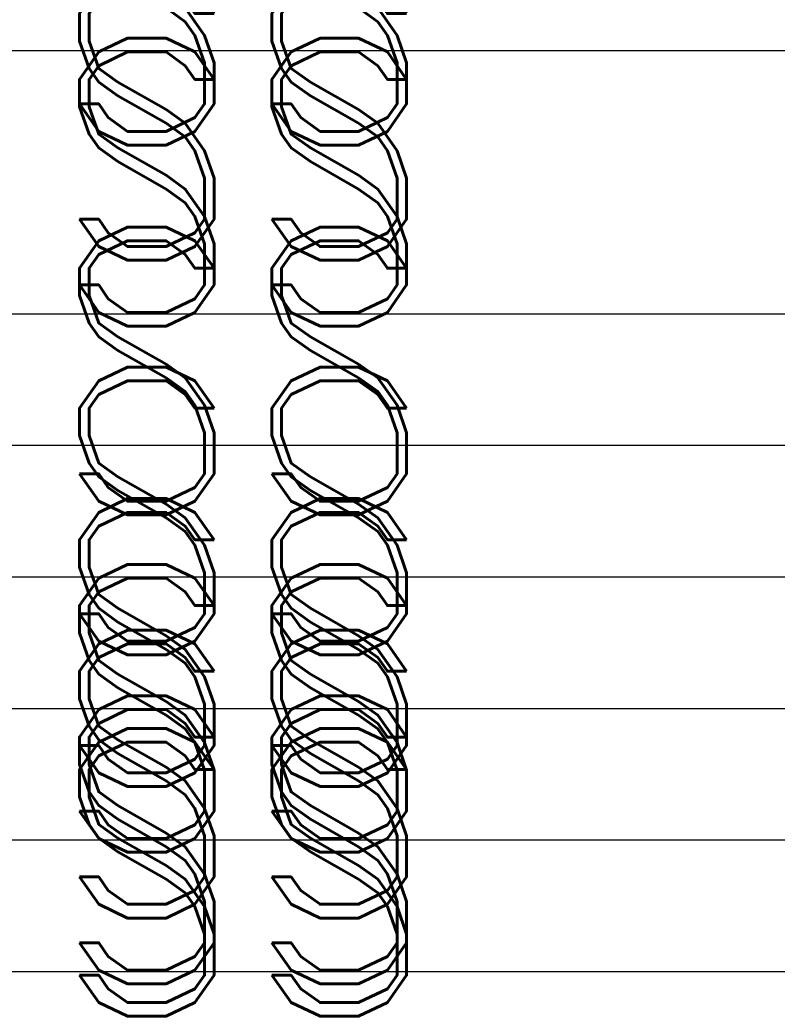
# Model space of a CAD drawing. Extents: x -2 to 113, y -136 to 16.
# Tile 388 of 541: x 62.17 to 65.05, y -35.76 to -32.02. Entities that reach past the tile are written whole.
import ezdxf
from ezdxf.enums import TextEntityAlignment as Align

# ---------------------------------------------------------------- set-up
doc = ezdxf.new("R2010")
doc.units = 0
doc.header["$MEASUREMENT"] = 0
doc.linetypes.add('SOLID', pattern=[0])
doc.layers.get('0').update_dxf_attribs({"linetype": 'SOLID'})
for name, color, linetype in [('1', 7, 'SOLID'), ('10', 7, 'SOLID'), ('11', 7, 'SOLID'), ('12', 7, 'SOLID'), ('13', 7, 'SOLID'), ('14', 7, 'SOLID'), ('15', 7, 'SOLID'), ('16', 7, 'SOLID'), ('17', 7, 'SOLID'), ('18', 7, 'SOLID'), ('19', 7, 'SOLID'), ('2', 7, 'SOLID'), ('20', 7, 'SOLID'), ('21', 7, 'SOLID'), ('22', 7, 'SOLID'), ('23', 7, 'SOLID'), ('24', 7, 'SOLID'), ('25', 7, 'SOLID'), ('26', 7, 'SOLID'), ('27', 7, 'SOLID'), ('28', 7, 'SOLID'), ('29', 7, 'SOLID'), ('3', 7, 'SOLID'), ('30', 7, 'SOLID'), ('31', 7, 'SOLID'), ('39', 7, 'SOLID'), ('4', 7, 'SOLID'), ('40', 7, 'SOLID'), ('41', 7, 'SOLID'), ('42', 7, 'SOLID'), ('43', 7, 'SOLID'), ('44', 7, 'SOLID'), ('45', 7, 'SOLID'), ('46', 7, 'SOLID'), ('47', 7, 'SOLID'), ('48', 7, 'SOLID'), ('49', 7, 'SOLID'), ('5', 7, 'SOLID'), ('50', 7, 'SOLID'), ('51', 7, 'SOLID'), ('52', 7, 'SOLID'), ('53', 7, 'SOLID'), ('54', 7, 'SOLID'), ('55', 7, 'SOLID'), ('56', 7, 'SOLID'), ('57', 7, 'SOLID'), ('58', 7, 'SOLID'), ('59', 7, 'SOLID'), ('6', 7, 'SOLID'), ('60', 7, 'SOLID'), ('61', 7, 'SOLID'), ('62', 7, 'SOLID'), ('63', 7, 'SOLID'), ('64', 7, 'SOLID'), ('65', 7, 'SOLID'), ('66', 7, 'SOLID'), ('67', 7, 'SOLID'), ('68', 7, 'SOLID'), ('7', 7, 'SOLID'), ('8', 7, 'SOLID'), ('9', 7, 'SOLID')]:
    doc.layers.add(name, color=color, linetype=linetype)
doc.styles.add('ROMAND', font='romand', dxfattribs={"height": 1})

msp = doc.modelspace()

# ---------------------------------------------------------------- linework, layer by layer
at = {"color": 7, "linetype": 'SOLID'}
for points in [[(60.0766, -32.1385), (82.1354, -32.1385)], [(60.0766, -33.1385), (82.1354, -33.1385)], [(60.0766, -34.6385), (82.1354, -34.6385)], [(60.0766, -35.6385), (82.1354, -35.6385)]]:
    msp.add_lwpolyline(points, dxfattribs=at)
at = {"layer": '1', "color": 7, "linetype": 'SOLID'}
for points in [[(60.0766, -32.1385), (82.1354, -32.1385)], [(60.0766, -33.1385), (82.1354, -33.1385)], [(60.0766, -34.6385), (82.1354, -34.6385)], [(60.0766, -35.6385), (82.1354, -35.6385)]]:
    msp.add_lwpolyline(points, dxfattribs=at)
at = {"layer": '10', "color": 7, "linetype": 'SOLID'}
for points in [[(60.0766, -32.1385), (82.1354, -32.1385)], [(60.0766, -33.1385), (82.1354, -33.1385)], [(60.0766, -34.6385), (82.1354, -34.6385)], [(60.0766, -35.6385), (82.1354, -35.6385)]]:
    msp.add_lwpolyline(points, dxfattribs=at)
at = {"layer": '11', "color": 7, "linetype": 'SOLID'}
for points in [[(60.0766, -32.1385), (82.1354, -32.1385)], [(60.0766, -35.6385), (82.1354, -35.6385)]]:
    msp.add_lwpolyline(points, dxfattribs=at)
at = {"layer": '12', "color": 7, "linetype": 'SOLID'}
for points in [[(60.0766, -33.1385), (82.1354, -33.1385)], [(60.0766, -33.6385), (82.1354, -33.6385)], [(60.0766, -35.1385), (82.1354, -35.1385)], [(60.0766, -35.6385), (82.1354, -35.6385)]]:
    msp.add_lwpolyline(points, dxfattribs=at)
at = {"layer": '13', "color": 7, "linetype": 'SOLID'}
for points in [[(60.0766, -34.1385), (82.1354, -34.1385)], [(60.0766, -35.6385), (82.1354, -35.6385)]]:
    msp.add_lwpolyline(points, dxfattribs=at)
at = {"layer": '14', "color": 7, "linetype": 'SOLID'}
for points in [[(60.0766, -33.1385), (82.1354, -33.1385)], [(60.0766, -33.6385), (82.1354, -33.6385)], [(60.0766, -35.1385), (82.1354, -35.1385)]]:
    msp.add_lwpolyline(points, dxfattribs=at)
at = {"layer": '15', "color": 7, "linetype": 'SOLID'}
for points in [[(60.0766, -34.1385), (82.1354, -34.1385)], [(60.0766, -35.6385), (82.1354, -35.6385)]]:
    msp.add_lwpolyline(points, dxfattribs=at)
at = {"layer": '16', "color": 7, "linetype": 'SOLID'}
for points in [[(60.0766, -33.6385), (82.1354, -33.6385)], [(60.0766, -33.6385), (82.1354, -33.6385)], [(60.0766, -35.6385), (82.1354, -35.6385)], [(60.0766, -35.6385), (82.1354, -35.6385)]]:
    msp.add_lwpolyline(points, dxfattribs=at)
at = {"layer": '17', "color": 7, "linetype": 'SOLID'}
msp.add_lwpolyline([(60.0766, -34.1385), (82.1354, -34.1385)], dxfattribs=at)
at = {"layer": '18', "color": 7, "linetype": 'SOLID'}
for points in [[(60.0766, -32.1385), (82.1354, -32.1385)], [(60.0766, -33.1385), (82.1354, -33.1385)], [(60.0766, -34.6385), (82.1354, -34.6385)], [(60.0766, -35.6385), (82.1354, -35.6385)]]:
    msp.add_lwpolyline(points, dxfattribs=at)
at = {"layer": '19', "color": 7, "linetype": 'SOLID'}
for points in [[(60.0766, -32.1385), (82.1354, -32.1385)], [(60.0766, -35.6385), (82.1354, -35.6385)]]:
    msp.add_lwpolyline(points, dxfattribs=at)
at = {"layer": '2', "color": 7, "linetype": 'SOLID'}
for points in [[(60.0766, -33.1385), (82.1354, -33.1385)], [(60.0766, -33.6385), (82.1354, -33.6385)], [(60.0766, -35.1385), (82.1354, -35.1385)]]:
    msp.add_lwpolyline(points, dxfattribs=at)
at = {"layer": '20', "color": 7, "linetype": 'SOLID'}
for points in [[(60.0766, -33.1385), (82.1354, -33.1385)], [(60.0766, -33.6385), (82.1354, -33.6385)], [(60.0766, -35.1385), (82.1354, -35.1385)]]:
    msp.add_lwpolyline(points, dxfattribs=at)
at = {"layer": '21', "color": 7, "linetype": 'SOLID'}
for points in [[(60.0766, -34.1385), (82.1354, -34.1385)], [(60.0766, -35.6385), (82.1354, -35.6385)]]:
    msp.add_lwpolyline(points, dxfattribs=at)
at = {"layer": '22', "color": 7, "linetype": 'SOLID'}
for points in [[(60.0766, -32.1385), (82.1354, -32.1385)], [(60.0766, -33.1385), (82.1354, -33.1385)], [(60.0766, -34.6385), (82.1354, -34.6385)], [(60.0766, -35.6385), (82.1354, -35.6385)]]:
    msp.add_lwpolyline(points, dxfattribs=at)
at = {"layer": '23', "color": 7, "linetype": 'SOLID'}
for points in [[(60.0766, -32.1385), (82.1354, -32.1385)], [(60.0766, -35.6385), (82.1354, -35.6385)]]:
    msp.add_lwpolyline(points, dxfattribs=at)
at = {"layer": '24', "color": 7, "linetype": 'SOLID'}
for points in [[(60.0766, -32.1385), (82.1354, -32.1385)], [(60.0766, -33.1385), (82.1354, -33.1385)], [(60.0766, -34.6385), (82.1354, -34.6385)], [(60.0766, -35.6385), (82.1354, -35.6385)]]:
    msp.add_lwpolyline(points, dxfattribs=at)
at = {"layer": '25', "color": 7, "linetype": 'SOLID'}
for points in [[(60.0766, -32.1385), (82.1354, -32.1385)], [(60.0766, -35.6385), (82.1354, -35.6385)]]:
    msp.add_lwpolyline(points, dxfattribs=at)
at = {"layer": '26', "color": 7, "linetype": 'SOLID'}
for points in [[(60.0766, -33.1385), (82.1354, -33.1385)], [(60.0766, -34.1385), (82.1354, -34.1385)], [(60.0766, -35.6385), (82.1354, -35.6385)]]:
    msp.add_lwpolyline(points, dxfattribs=at)
at = {"layer": '27', "color": 7, "linetype": 'SOLID'}
for points in [[(60.0766, -32.1385), (82.1354, -32.1385)], [(60.0766, -33.1385), (82.1354, -33.1385)], [(60.0766, -34.6385), (82.1354, -34.6385)], [(60.0766, -35.6385), (82.1354, -35.6385)]]:
    msp.add_lwpolyline(points, dxfattribs=at)
at = {"layer": '28', "color": 7, "linetype": 'SOLID'}
for points in [[(60.0766, -33.1385), (82.1354, -33.1385)], [(60.0766, -34.6385), (82.1354, -34.6385)]]:
    msp.add_lwpolyline(points, dxfattribs=at)
at = {"layer": '29', "color": 7, "linetype": 'SOLID'}
for points in [[(60.0766, -33.1385), (82.1354, -33.1385)], [(60.0766, -34.1385), (82.1354, -34.1385)], [(60.0766, -35.6385), (82.1354, -35.6385)]]:
    msp.add_lwpolyline(points, dxfattribs=at)
at = {"layer": '3', "color": 7, "linetype": 'SOLID'}
for points in [[(60.0766, -34.1385), (82.1354, -34.1385)], [(60.0766, -35.6385), (82.1354, -35.6385)]]:
    msp.add_lwpolyline(points, dxfattribs=at)
at = {"layer": '30', "color": 7, "linetype": 'SOLID'}
for points in [[(60.0766, -32.1385), (82.1354, -32.1385)], [(60.0766, -33.1385), (82.1354, -33.1385)], [(60.0766, -34.6385), (82.1354, -34.6385)], [(60.0766, -35.6385), (82.1354, -35.6385)]]:
    msp.add_lwpolyline(points, dxfattribs=at)
at = {"layer": '31', "color": 7, "linetype": 'SOLID'}
for points in [[(60.0766, -32.1385), (82.1354, -32.1385)], [(60.0766, -35.6385), (82.1354, -35.6385)]]:
    msp.add_lwpolyline(points, dxfattribs=at)
at = {"layer": '39', "color": 7, "linetype": 'SOLID'}
for points in [[(60.0766, -32.1385), (82.1354, -32.1385)], [(60.0766, -33.1385), (82.1354, -33.1385)], [(60.0766, -34.6385), (82.1354, -34.6385)], [(60.0766, -35.6385), (82.1354, -35.6385)]]:
    msp.add_lwpolyline(points, dxfattribs=at)
at = {"layer": '4', "color": 7, "linetype": 'SOLID'}
for points in [[(60.0766, -33.1385), (82.1354, -33.1385)], [(60.0766, -33.6385), (82.1354, -33.6385)], [(60.0766, -35.1385), (82.1354, -35.1385)], [(60.0766, -35.6385), (82.1354, -35.6385)]]:
    msp.add_lwpolyline(points, dxfattribs=at)
at = {"layer": '40', "color": 7, "linetype": 'SOLID'}
for points in [[(60.0766, -32.1385), (82.1354, -32.1385)], [(60.0766, -35.6385), (82.1354, -35.6385)]]:
    msp.add_lwpolyline(points, dxfattribs=at)
at = {"layer": '41', "color": 7, "linetype": 'SOLID'}
for points in [[(60.0766, -32.1385), (82.1354, -32.1385)], [(60.0766, -33.1385), (82.1354, -33.1385)], [(60.0766, -34.6385), (82.1354, -34.6385)], [(60.0766, -35.6385), (82.1354, -35.6385)]]:
    msp.add_lwpolyline(points, dxfattribs=at)
at = {"layer": '42', "color": 7, "linetype": 'SOLID'}
for points in [[(60.0766, -32.1385), (82.1354, -32.1385)], [(60.0766, -35.6385), (82.1354, -35.6385)]]:
    msp.add_lwpolyline(points, dxfattribs=at)
at = {"layer": '43', "color": 7, "linetype": 'SOLID'}
for points in [[(60.0766, -32.1385), (82.1354, -32.1385)], [(60.0766, -33.1385), (82.1354, -33.1385)], [(60.0766, -34.6385), (82.1354, -34.6385)], [(60.0766, -35.6385), (82.1354, -35.6385)]]:
    msp.add_lwpolyline(points, dxfattribs=at)
at = {"layer": '44', "color": 7, "linetype": 'SOLID'}
for points in [[(60.0766, -32.1385), (82.1354, -32.1385)], [(60.0766, -35.6385), (82.1354, -35.6385)]]:
    msp.add_lwpolyline(points, dxfattribs=at)
at = {"layer": '45', "color": 7, "linetype": 'SOLID'}
for points in [[(60.0766, -33.1385), (82.1354, -33.1385)], [(60.0766, -34.1385), (82.1354, -34.1385)], [(60.0766, -35.6385), (82.1354, -35.6385)]]:
    msp.add_lwpolyline(points, dxfattribs=at)
at = {"layer": '46', "color": 7, "linetype": 'SOLID'}
for points in [[(60.0766, -33.1385), (82.1354, -33.1385)], [(60.0766, -34.1385), (82.1354, -34.1385)], [(60.0766, -35.6385), (82.1354, -35.6385)]]:
    msp.add_lwpolyline(points, dxfattribs=at)
at = {"layer": '47', "color": 7, "linetype": 'SOLID'}
for points in [[(60.0766, -32.1385), (82.1354, -32.1385)], [(60.0766, -33.1385), (82.1354, -33.1385)], [(60.0766, -34.6385), (82.1354, -34.6385)], [(60.0766, -35.6385), (82.1354, -35.6385)]]:
    msp.add_lwpolyline(points, dxfattribs=at)
at = {"layer": '48', "color": 7, "linetype": 'SOLID'}
for points in [[(60.0766, -32.1385), (82.1354, -32.1385)], [(60.0766, -33.1385), (82.1354, -33.1385)], [(60.0766, -34.6385), (82.1354, -34.6385)], [(60.0766, -35.6385), (82.1354, -35.6385)]]:
    msp.add_lwpolyline(points, dxfattribs=at)
at = {"layer": '49', "color": 7, "linetype": 'SOLID'}
for points in [[(60.0766, -32.1385), (82.1354, -32.1385)], [(60.0766, -33.1385), (82.1354, -33.1385)], [(60.0766, -34.6385), (82.1354, -34.6385)], [(60.0766, -35.6385), (82.1354, -35.6385)]]:
    msp.add_lwpolyline(points, dxfattribs=at)
at = {"layer": '5', "color": 7, "linetype": 'SOLID'}
for points in [[(60.0766, -34.1385), (82.1354, -34.1385)], [(60.0766, -35.6385), (82.1354, -35.6385)]]:
    msp.add_lwpolyline(points, dxfattribs=at)
at = {"layer": '50', "color": 7, "linetype": 'SOLID'}
for points in [[(60.0766, -33.1385), (82.1354, -33.1385)], [(60.0766, -33.6385), (82.1354, -33.6385)], [(60.0766, -35.1385), (82.1354, -35.1385)], [(60.0766, -35.6385), (82.1354, -35.6385)]]:
    msp.add_lwpolyline(points, dxfattribs=at)
at = {"layer": '51', "color": 7, "linetype": 'SOLID'}
for points in [[(60.0766, -34.1385), (82.1354, -34.1385)], [(60.0766, -35.6385), (82.1354, -35.6385)]]:
    msp.add_lwpolyline(points, dxfattribs=at)
at = {"layer": '52', "color": 7, "linetype": 'SOLID'}
for points in [[(60.0766, -32.1385), (82.1354, -32.1385)], [(60.0766, -33.1385), (82.1354, -33.1385)], [(60.0766, -34.6385), (82.1354, -34.6385)], [(60.0766, -35.6385), (82.1354, -35.6385)]]:
    msp.add_lwpolyline(points, dxfattribs=at)
at = {"layer": '53', "color": 7, "linetype": 'SOLID'}
for points in [[(60.0766, -32.1385), (82.1354, -32.1385)], [(60.0766, -35.6385), (82.1354, -35.6385)]]:
    msp.add_lwpolyline(points, dxfattribs=at)
at = {"layer": '54', "color": 7, "linetype": 'SOLID'}
for points in [[(60.0766, -33.1385), (82.1354, -33.1385)], [(60.0766, -33.6385), (82.1354, -33.6385)], [(60.0766, -35.1385), (82.1354, -35.1385)], [(60.0766, -35.6385), (82.1354, -35.6385)]]:
    msp.add_lwpolyline(points, dxfattribs=at)
at = {"layer": '55', "color": 7, "linetype": 'SOLID'}
for points in [[(60.0766, -34.1385), (82.1354, -34.1385)], [(60.0766, -35.6385), (82.1354, -35.6385)]]:
    msp.add_lwpolyline(points, dxfattribs=at)
at = {"layer": '56', "color": 7, "linetype": 'SOLID'}
for points in [[(60.0766, -32.1385), (82.1354, -32.1385)], [(60.0766, -33.1385), (82.1354, -33.1385)], [(60.0766, -34.6385), (82.1354, -34.6385)], [(60.0766, -35.6385), (82.1354, -35.6385)]]:
    msp.add_lwpolyline(points, dxfattribs=at)
at = {"layer": '57', "color": 7, "linetype": 'SOLID'}
for points in [[(60.0766, -32.1385), (82.1354, -32.1385)], [(60.0766, -33.1385), (82.1354, -33.1385)], [(60.0766, -34.6385), (82.1354, -34.6385)], [(60.0766, -35.6385), (82.1354, -35.6385)]]:
    msp.add_lwpolyline(points, dxfattribs=at)
at = {"layer": '58', "color": 7, "linetype": 'SOLID'}
for points in [[(60.0766, -32.1385), (82.1354, -32.1385)], [(60.0766, -35.6385), (82.1354, -35.6385)]]:
    msp.add_lwpolyline(points, dxfattribs=at)
at = {"layer": '59', "color": 7, "linetype": 'SOLID'}
for points in [[(60.0766, -32.1385), (82.1354, -32.1385)], [(60.0766, -33.1385), (82.1354, -33.1385)], [(60.0766, -34.6385), (82.1354, -34.6385)], [(60.0766, -35.6385), (82.1354, -35.6385)]]:
    msp.add_lwpolyline(points, dxfattribs=at)
at = {"layer": '6', "color": 7, "linetype": 'SOLID'}
for points in [[(60.0766, -32.1385), (82.1354, -32.1385)], [(60.0766, -33.1385), (82.1354, -33.1385)], [(60.0766, -34.6385), (82.1354, -34.6385)], [(60.0766, -35.6385), (82.1354, -35.6385)]]:
    msp.add_lwpolyline(points, dxfattribs=at)
at = {"layer": '60', "color": 7, "linetype": 'SOLID'}
for points in [[(60.0766, -32.1385), (82.1354, -32.1385)], [(60.0766, -35.6385), (82.1354, -35.6385)]]:
    msp.add_lwpolyline(points, dxfattribs=at)
at = {"layer": '61', "color": 7, "linetype": 'SOLID'}
for points in [[(60.0766, -32.1385), (82.1354, -32.1385)], [(60.0766, -33.1385), (82.1354, -33.1385)], [(60.0766, -34.6385), (82.1354, -34.6385)], [(60.0766, -35.6385), (82.1354, -35.6385)]]:
    msp.add_lwpolyline(points, dxfattribs=at)
at = {"layer": '62', "color": 7, "linetype": 'SOLID'}
for points in [[(60.0766, -32.1385), (82.1354, -32.1385)], [(60.0766, -35.6385), (82.1354, -35.6385)]]:
    msp.add_lwpolyline(points, dxfattribs=at)
at = {"layer": '63', "color": 7, "linetype": 'SOLID'}
for points in [[(60.0766, -32.1385), (82.1354, -32.1385)], [(60.0766, -33.1385), (82.1354, -33.1385)], [(60.0766, -34.6385), (82.1354, -34.6385)], [(60.0766, -35.6385), (82.1354, -35.6385)]]:
    msp.add_lwpolyline(points, dxfattribs=at)
at = {"layer": '64', "color": 7, "linetype": 'SOLID'}
for points in [[(60.0766, -32.1385), (82.1354, -32.1385)], [(60.0766, -35.6385), (82.1354, -35.6385)]]:
    msp.add_lwpolyline(points, dxfattribs=at)
at = {"layer": '65', "color": 7, "linetype": 'SOLID'}
for points in [[(60.0766, -33.1385), (82.1354, -33.1385)], [(60.0766, -33.6385), (82.1354, -33.6385)], [(60.0766, -35.1385), (82.1354, -35.1385)]]:
    msp.add_lwpolyline(points, dxfattribs=at)
at = {"layer": '66', "color": 7, "linetype": 'SOLID'}
for points in [[(60.0766, -34.1385), (82.1354, -34.1385)], [(60.0766, -35.6385), (82.1354, -35.6385)]]:
    msp.add_lwpolyline(points, dxfattribs=at)
at = {"layer": '67', "color": 7, "linetype": 'SOLID'}
for points in [[(60.0766, -33.1385), (82.1354, -33.1385)], [(60.0766, -33.6385), (82.1354, -33.6385)], [(60.0766, -35.1385), (82.1354, -35.1385)], [(60.0766, -35.6385), (82.1354, -35.6385)]]:
    msp.add_lwpolyline(points, dxfattribs=at)
at = {"layer": '68', "color": 7, "linetype": 'SOLID'}
for points in [[(60.0766, -34.1385), (82.1354, -34.1385)], [(60.0766, -35.6385), (82.1354, -35.6385)]]:
    msp.add_lwpolyline(points, dxfattribs=at)
at = {"layer": '7', "color": 7, "linetype": 'SOLID'}
for points in [[(60.0766, -32.1385), (82.1354, -32.1385)], [(60.0766, -35.6385), (82.1354, -35.6385)]]:
    msp.add_lwpolyline(points, dxfattribs=at)
at = {"layer": '8', "color": 7, "linetype": 'SOLID'}
for points in [[(60.0766, -33.1385), (82.1354, -33.1385)], [(60.0766, -34.1385), (82.1354, -34.1385)], [(60.0766, -35.6385), (82.1354, -35.6385)]]:
    msp.add_lwpolyline(points, dxfattribs=at)
at = {"layer": '9', "color": 7, "linetype": 'SOLID'}
for points in [[(60.0766, -34.1385), (82.1354, -34.1385)], [(60.0766, -35.6385), (82.1354, -35.6385)]]:
    msp.add_lwpolyline(points, dxfattribs=at)

# ---------------------------------------------------------------- texts
at = {"color": 7, "style": 'ROMAND', "width": 0.78}
msp.add_text('SS', height=1.09412, dxfattribs=at).set_placement((63.0178, -33.8885), align=Align.MIDDLE_CENTER)
at = {"layer": '1', "color": 7, "style": 'ROMAND', "width": 0.78}
msp.add_text('SS', height=1.09412, dxfattribs=at).set_placement((63.0178, -33.8885), align=Align.MIDDLE_CENTER)
at = {"layer": '10', "color": 7, "style": 'ROMAND', "width": 0.78}
for p in [(63.0178, -31.9503), (63.0178, -33.8885)]:
    msp.add_text('SS', height=1.09412, dxfattribs=at).set_placement(p, align=Align.MIDDLE_CENTER)
at = {"layer": '12', "color": 7, "style": 'ROMAND', "width": 0.78}
for p in [(63.0178, -32.3885), (63.0178, -34.3885)]:
    msp.add_text('SS', height=1.09412, dxfattribs=at).set_placement(p, align=Align.MIDDLE_CENTER)
at = {"layer": '13', "color": 7, "style": 'ROMAND', "width": 0.78}
msp.add_text('SS', height=1.09412, dxfattribs=at).set_placement((63.0178, -34.8885), align=Align.MIDDLE_CENTER)
at = {"layer": '14', "color": 7, "style": 'ROMAND', "width": 0.78}
for p in [(63.0178, -32.3885), (63.0178, -34.3885)]:
    msp.add_text('SS', height=1.09412, dxfattribs=at).set_placement(p, align=Align.MIDDLE_CENTER)
at = {"layer": '15', "color": 7, "style": 'ROMAND', "width": 0.78}
msp.add_text('SS', height=1.09412, dxfattribs=at).set_placement((63.0178, -34.8885), align=Align.MIDDLE_CENTER)
at = {"layer": '16', "color": 7, "style": 'ROMAND', "width": 0.78}
for p in [(63.0178, -32.6385), (63.0178, -34.6385)]:
    msp.add_text('SS', height=1.09412, dxfattribs=at).set_placement(p, align=Align.MIDDLE_CENTER)
at = {"layer": '17', "color": 7, "style": 'ROMAND', "width": 0.78}
msp.add_text('SS', height=1.09412, dxfattribs=at).set_placement((63.0178, -35.1385), align=Align.MIDDLE_CENTER)
at = {"layer": '18', "color": 7, "style": 'ROMAND', "width": 0.78}
msp.add_text('SS', height=1.09412, dxfattribs=at).set_placement((63.0178, -33.8885), align=Align.MIDDLE_CENTER)
at = {"layer": '2', "color": 7, "style": 'ROMAND', "width": 0.78}
for p in [(63.0178, -32.3885), (63.0178, -34.3885)]:
    msp.add_text('SS', height=1.09412, dxfattribs=at).set_placement(p, align=Align.MIDDLE_CENTER)
at = {"layer": '20', "color": 7, "style": 'ROMAND', "width": 0.78}
for p in [(63.0178, -32.3885), (63.0178, -34.3885)]:
    msp.add_text('SS', height=1.09412, dxfattribs=at).set_placement(p, align=Align.MIDDLE_CENTER)
at = {"layer": '21', "color": 7, "style": 'ROMAND', "width": 0.78}
msp.add_text('SS', height=1.09412, dxfattribs=at).set_placement((63.0178, -34.8885), align=Align.MIDDLE_CENTER)
at = {"layer": '22', "color": 7, "style": 'ROMAND', "width": 0.78}
msp.add_text('SS', height=1.09412, dxfattribs=at).set_placement((63.0178, -33.8885), align=Align.MIDDLE_CENTER)
at = {"layer": '24', "color": 7, "style": 'ROMAND', "width": 0.78}
msp.add_text('SS', height=1.09412, dxfattribs=at).set_placement((63.0178, -33.8885), align=Align.MIDDLE_CENTER)
at = {"layer": '26', "color": 7, "style": 'ROMAND', "width": 0.78}
for p in [(63.0178, -32.3885), (63.0178, -34.8885)]:
    msp.add_text('SS', height=1.09412, dxfattribs=at).set_placement(p, align=Align.MIDDLE_CENTER)
at = {"layer": '27', "color": 7, "style": 'ROMAND', "width": 0.78}
msp.add_text('SS', height=1.09412, dxfattribs=at).set_placement((63.0178, -33.8885), align=Align.MIDDLE_CENTER)
at = {"layer": '28', "color": 7, "style": 'ROMAND', "width": 0.78}
msp.add_text('SS', height=1.09412, dxfattribs=at).set_placement((63.0178, -33.8885), align=Align.MIDDLE_CENTER)
at = {"layer": '29', "color": 7, "style": 'ROMAND', "width": 0.78}
for p in [(63.0178, -32.3885), (63.0178, -34.8885)]:
    msp.add_text('SS', height=1.09412, dxfattribs=at).set_placement(p, align=Align.MIDDLE_CENTER)
at = {"layer": '3', "color": 7, "style": 'ROMAND', "width": 0.78}
msp.add_text('SS', height=1.09412, dxfattribs=at).set_placement((63.0178, -34.8885), align=Align.MIDDLE_CENTER)
at = {"layer": '30', "color": 7, "style": 'ROMAND', "width": 0.78}
msp.add_text('SS', height=1.09412, dxfattribs=at).set_placement((63.0178, -33.8885), align=Align.MIDDLE_CENTER)
at = {"layer": '39', "color": 7, "style": 'ROMAND', "width": 0.78}
msp.add_text('SS', height=1.09412, dxfattribs=at).set_placement((63.0178, -33.8885), align=Align.MIDDLE_CENTER)
at = {"layer": '4', "color": 7, "style": 'ROMAND', "width": 0.78}
for p in [(63.0178, -32.3885), (63.0178, -34.3885)]:
    msp.add_text('SS', height=1.09412, dxfattribs=at).set_placement(p, align=Align.MIDDLE_CENTER)
at = {"layer": '41', "color": 7, "style": 'ROMAND', "width": 0.78}
msp.add_text('SS', height=1.09412, dxfattribs=at).set_placement((63.0178, -33.8885), align=Align.MIDDLE_CENTER)
at = {"layer": '43', "color": 7, "style": 'ROMAND', "width": 0.78}
msp.add_text('SS', height=1.09412, dxfattribs=at).set_placement((63.0178, -33.8885), align=Align.MIDDLE_CENTER)
at = {"layer": '45', "color": 7, "style": 'ROMAND', "width": 0.78}
for p in [(63.0178, -32.3885), (63.0178, -34.8885)]:
    msp.add_text('SS', height=1.09412, dxfattribs=at).set_placement(p, align=Align.MIDDLE_CENTER)
at = {"layer": '46', "color": 7, "style": 'ROMAND', "width": 0.78}
for p in [(63.0178, -32.3885), (63.0178, -34.8885)]:
    msp.add_text('SS', height=1.09412, dxfattribs=at).set_placement(p, align=Align.MIDDLE_CENTER)
at = {"layer": '47', "color": 7, "style": 'ROMAND', "width": 0.78}
msp.add_text('SS', height=1.09412, dxfattribs=at).set_placement((63.0178, -33.8885), align=Align.MIDDLE_CENTER)
at = {"layer": '48', "color": 7, "style": 'ROMAND', "width": 0.78}
msp.add_text('SS', height=1.09412, dxfattribs=at).set_placement((63.0178, -33.8885), align=Align.MIDDLE_CENTER)
at = {"layer": '49', "color": 7, "style": 'ROMAND', "width": 0.78}
msp.add_text('SS', height=1.09412, dxfattribs=at).set_placement((63.0178, -33.8885), align=Align.MIDDLE_CENTER)
at = {"layer": '5', "color": 7, "style": 'ROMAND', "width": 0.78}
msp.add_text('SS', height=1.09412, dxfattribs=at).set_placement((63.0178, -34.8885), align=Align.MIDDLE_CENTER)
at = {"layer": '50', "color": 7, "style": 'ROMAND', "width": 0.78}
for p in [(63.0178, -32.3885), (63.0178, -34.3885)]:
    msp.add_text('SS', height=1.09412, dxfattribs=at).set_placement(p, align=Align.MIDDLE_CENTER)
at = {"layer": '51', "color": 7, "style": 'ROMAND', "width": 0.78}
msp.add_text('SS', height=1.09412, dxfattribs=at).set_placement((63.0178, -34.8885), align=Align.MIDDLE_CENTER)
at = {"layer": '52', "color": 7, "style": 'ROMAND', "width": 0.78}
msp.add_text('SS', height=1.09412, dxfattribs=at).set_placement((63.0178, -33.8885), align=Align.MIDDLE_CENTER)
at = {"layer": '54', "color": 7, "style": 'ROMAND', "width": 0.78}
for p in [(63.0178, -32.3885), (63.0178, -34.3885)]:
    msp.add_text('SS', height=1.09412, dxfattribs=at).set_placement(p, align=Align.MIDDLE_CENTER)
at = {"layer": '55', "color": 7, "style": 'ROMAND', "width": 0.78}
msp.add_text('SS', height=1.09412, dxfattribs=at).set_placement((63.0178, -34.8885), align=Align.MIDDLE_CENTER)
at = {"layer": '56', "color": 7, "style": 'ROMAND', "width": 0.78}
msp.add_text('SS', height=1.09412, dxfattribs=at).set_placement((63.0178, -33.8885), align=Align.MIDDLE_CENTER)
at = {"layer": '57', "color": 7, "style": 'ROMAND', "width": 0.78}
msp.add_text('SS', height=1.09412, dxfattribs=at).set_placement((63.0178, -33.8885), align=Align.MIDDLE_CENTER)
at = {"layer": '59', "color": 7, "style": 'ROMAND', "width": 0.78}
msp.add_text('SS', height=1.09412, dxfattribs=at).set_placement((63.0178, -33.8885), align=Align.MIDDLE_CENTER)
at = {"layer": '6', "color": 7, "style": 'ROMAND', "width": 0.78}
msp.add_text('SS', height=1.09412, dxfattribs=at).set_placement((63.0178, -33.8885), align=Align.MIDDLE_CENTER)
at = {"layer": '61', "color": 7, "style": 'ROMAND', "width": 0.78}
msp.add_text('SS', height=1.09412, dxfattribs=at).set_placement((63.0178, -33.8885), align=Align.MIDDLE_CENTER)
at = {"layer": '63', "color": 7, "style": 'ROMAND', "width": 0.78}
msp.add_text('SS', height=1.09412, dxfattribs=at).set_placement((63.0178, -33.8885), align=Align.MIDDLE_CENTER)
at = {"layer": '65', "color": 7, "style": 'ROMAND', "width": 0.78}
for p in [(63.0178, -32.3885), (63.0178, -34.3885)]:
    msp.add_text('SS', height=1.09412, dxfattribs=at).set_placement(p, align=Align.MIDDLE_CENTER)
at = {"layer": '66', "color": 7, "style": 'ROMAND', "width": 0.78}
msp.add_text('SS', height=1.09412, dxfattribs=at).set_placement((63.0178, -34.8885), align=Align.MIDDLE_CENTER)
at = {"layer": '67', "color": 7, "style": 'ROMAND', "width": 0.78}
for p in [(63.0178, -32.3885), (63.0178, -34.3885)]:
    msp.add_text('SS', height=1.09412, dxfattribs=at).set_placement(p, align=Align.MIDDLE_CENTER)
at = {"layer": '68', "color": 7, "style": 'ROMAND', "width": 0.78}
msp.add_text('SS', height=1.09412, dxfattribs=at).set_placement((63.0178, -34.8885), align=Align.MIDDLE_CENTER)
at = {"layer": '8', "color": 7, "style": 'ROMAND', "width": 0.78}
for p in [(63.0178, -33.3562), (63.0178, -35.262)]:
    msp.add_text('SS', height=1.09412, dxfattribs=at).set_placement(p, align=Align.MIDDLE_CENTER)
at = {"layer": '9', "color": 7, "style": 'ROMAND', "width": 0.78}
msp.add_text('SS', height=1.09412, dxfattribs=at).set_placement((63.0178, -34.8885), align=Align.MIDDLE_CENTER)

doc.saveas('drawing.dxf')
